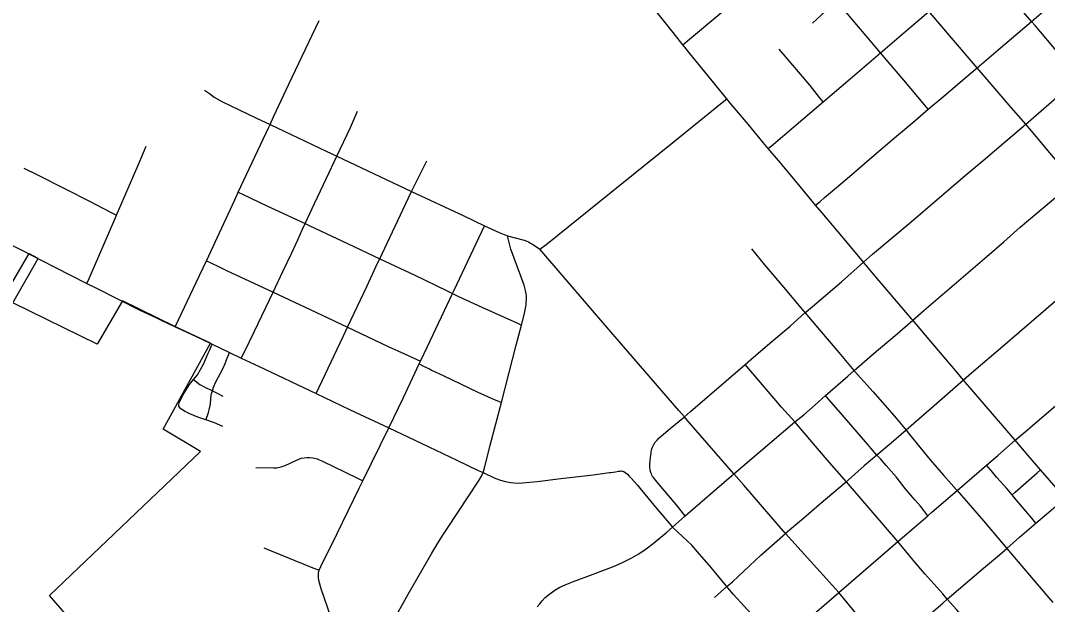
# Model space of a CAD drawing. Extents: x 1597222 to 1925846, y 496284 to 911751.
# Drawn here: x 1698562 to 1704250, y 560378 to 563610 of the extents above; entities that cross this region are included whole.
import ezdxf

# ---------------------------------------------------------------- set-up
doc = ezdxf.new("R2010")
doc.units = 0
for name, color, linetype in [('GM_X_City_Street', 7, 'Continuous'), ('GM_X_Corporation', 7, 'Continuous'), ('GM_X_County_Road', 7, 'Continuous'), ('GM_X_State_Route', 7, 'Continuous'), ('GM_X_US_Route', 7, 'Continuous')]:
    doc.layers.add(name, color=color, linetype=linetype)

msp = doc.modelspace()

# ---------------------------------------------------------------- linework, layer by layer
at = {"layer": 'GM_X_City_Street'}
for points in [[(1704161.4, 563605.5), (1704239.3, 563671.1), (1704463.8, 563862.7), (1704726.5, 564085.3), (1704845, 564186)], [(1704161.4, 563605.5), (1704043.9, 563745.1), (1703904.8, 563906.9), (1703895.6, 563918.1)], [(1702230.8, 563475.9), (1702256.5, 563497.6), (1702456.7, 563666), (1702539, 563735.5)], [(1702947.7, 563595.4), (1703044.4, 563684.7), (1703081.5, 563718.5)], [(1703324.5, 563431.5), (1703315.7, 563441.9), (1703081.5, 563718.5)], [(1703324.5, 563431.5), (1703492.9, 563575.7), (1703593, 563660.7)], [(1703860.2, 563349.2), (1703717.5, 563515), (1703600.1, 563652.3), (1703593, 563660.7)], [(1699944.1, 563034.1), (1699961.9, 563077.6), (1700046.8, 563258), (1700158, 563490.8), (1700215.2, 563609.8)], [(1703860.2, 563349.2), (1703976.5, 563448.8), (1704161.4, 563605.5)], [(1704431.4, 563294.2), (1704308.7, 563431.8), (1704181.2, 563581.9), (1704161.4, 563605.5)], [(1703007.1, 563159.8), (1702987.2, 563184.9), (1702935.8, 563250.1), (1702882.1, 563313.2), (1702828.6, 563376.6), (1702774.6, 563439.5), (1702763.5, 563451.8)], [(1703007.1, 563159.8), (1703157, 563287.6), (1703324.5, 563431.5)], [(1703589.9, 563119.6), (1703570.8, 563142), (1703454, 563279.7), (1703324.5, 563431.5)], [(1703589.9, 563119.6), (1703664.6, 563182.9), (1703827.1, 563320.7), (1703860.2, 563349.2)], [(1704129.2, 563036.6), (1704048.7, 563129.6), (1703860.2, 563349.2)], [(1704129.2, 563036.6), (1704343, 563220.8), (1704431.4, 563294.2)], [(1699581.1, 563225), (1699608.5, 563206.4), (1699633.7, 563186.3), (1699675.8, 563161.9), (1699868.3, 563069.8), (1699944.1, 563034.1)], [(1701880.3, 562698.3), (1702173.9, 562935.3), (1702456.8, 563164), (1702473.6, 563177.5)], [(1702703.7, 562901.5), (1702732.7, 562926.2), (1702845.2, 563021.7), (1703007.1, 563159.8)], [(1700314.4, 562859.2), (1700388.7, 563018.8), (1700428.8, 563108.7)], [(1702965.7, 562588.7), (1702990.1, 562609.4), (1703014.6, 562630.1), (1703081.2, 562686.6), (1703152.9, 562747.4), (1703265, 562843.2), (1703402, 562960.4), (1703514.7, 563055.5), (1703589.9, 563119.6)], [(1699767.9, 562659.8), (1699937.4, 563019.9), (1699944.1, 563034.1)], [(1699944.1, 563034.1), (1700255, 562887.8), (1700314.4, 562859.2)], [(1703231.4, 562272.5), (1703280.9, 562316.2), (1703393.8, 562411.1), (1703494.3, 562495.6), (1703793.2, 562752.3), (1703894.2, 562836.1), (1704019.6, 562942.1), (1704129.2, 563036.6)], [(1704398.9, 562719.5), (1704347.1, 562778.6), (1704251.9, 562891.8), (1704188.7, 562967.4), (1704129.2, 563036.6)], [(1699093.9, 562532.4), (1699213.7, 562809.3), (1699257.9, 562914.4)], [(1700138.8, 562486), (1700190.6, 562596.8), (1700256.7, 562738.2), (1700314.4, 562859.2)], [(1700314.4, 562859.2), (1700552.1, 562747.2), (1700727.2, 562664.8)], [(1700727.2, 562664.8), (1700812.6, 562834.4)], [(1698578.9, 562793.1), (1698652.5, 562757.8), (1698812.5, 562676.6), (1698943.5, 562610.1), (1699059.4, 562550.3), (1699093.9, 562532.4)], [(1701437.3, 562345.1), (1701481.4, 562376.4), (1701880.3, 562698.3)], [(1703503.6, 561952.2), (1703565.5, 562005.9), (1703914.6, 562303.8), (1704007.9, 562385.6), (1704099.5, 562465.7), (1704398.9, 562719.5)], [(1699591, 562280.7), (1699748.5, 562618.5), (1699767.9, 562659.8)], [(1699767.9, 562659.8), (1699791.8, 562648.5), (1699925.8, 562585.3), (1700138.8, 562486)], [(1700551.2, 562291.9), (1700591.9, 562378.9), (1700725.4, 562661), (1700727.2, 562664.8)], [(1700727.2, 562664.8), (1701013.2, 562530.3), (1701132.1, 562474.6)], [(1698929.6, 562155.4), (1698941.3, 562182.2), (1699084.5, 562510.5), (1699093.9, 562532.4)], [(1699961.7, 562106.6), (1700014.8, 562220.5), (1700063.5, 562324.7), (1700097.2, 562397), (1700124.1, 562454.6), (1700138.8, 562486)], [(1700138.8, 562486), (1700164.4, 562474), (1700372.8, 562375.7), (1700551.2, 562291.9)], [(1700955.1, 562099.9), (1700963.5, 562117.5), (1701132.1, 562474.6)], [(1701132.1, 562474.6), (1701213.5, 562436.4), (1701258.6, 562418)], [(1701336.3, 561924.8), (1701351.2, 561981.8), (1701355, 561999.2), (1701359, 562019), (1701360.1, 562026), (1701361.7, 562038.7), (1701362.6, 562050), (1701363.8, 562066.8), (1701363.9, 562074.3), (1701363.5, 562083), (1701361.8, 562098.7), (1701358.1, 562115.9), (1701351, 562145.6), (1701277.5, 562345), (1701258.6, 562418)], [(1701258.6, 562418), (1701351.9, 562394.2), (1701366.1, 562389), (1701374.8, 562384.9), (1701383.4, 562380.6), (1701392.9, 562375), (1701402.6, 562369), (1701437.3, 562345.1)], [(1698608.3, 562318.8), (1698751.7, 562245.7), (1698929.6, 562155.4)], [(1700372.9, 561912.9), (1700481.6, 562142.1), (1700539.6, 562266.9), (1700551.2, 562291.9)], [(1700551.2, 562291.9), (1700744.9, 562201), (1700920.4, 562116.5), (1700955.1, 562099.9)], [(1702238.6, 561416.8), (1702208.6, 561450.9), (1701831.4, 561887.1), (1701437.3, 562345.1)], [(1702908.2, 561993.5), (1702894.9, 562009.2), (1702790.3, 562134.1), (1702684.6, 562258.3), (1702612.3, 562346.6)], [(1699417.9, 561915.7), (1699435.9, 561953.4), (1699534.5, 562159.6), (1699591, 562280.7)], [(1699591, 562280.7), (1699615.8, 562268.6), (1699661.8, 562246.2), (1699702.6, 562226.4), (1699853.9, 562156.5), (1699961.7, 562106.6)], [(1702908.2, 561993.5), (1702913.1, 561997.5), (1702971.7, 562046.9), (1703109.4, 562163.9), (1703231.4, 562272.5)], [(1698929.6, 562155.4), (1698985.2, 562127.1), (1699219.2, 562009.7), (1699318.5, 561962.9)], [(1699784.5, 561742.1), (1699799.6, 561773.1), (1699857, 561891.2), (1699961.7, 562106.6)], [(1699961.7, 562106.6), (1700196.7, 561996.6), (1700372.9, 561912.9)], [(1700776.8, 561725.1), (1700815.6, 561806.1), (1700955.1, 562099.9)], [(1700955.1, 562099.9), (1700983.4, 562085.5), (1701116.7, 562024), (1701311.3, 561936.1), (1701336.3, 561924.8)], [(1702575.3, 561706.7), (1702622.3, 561746.5), (1702722.9, 561833.1), (1702823.8, 561919.3), (1702908.2, 561993.5)], [(1703178.8, 561673), (1703095.4, 561773.3), (1702989.4, 561897.4), (1702908.2, 561993.5)], [(1703178.8, 561673), (1703279.6, 561760.5), (1703417.1, 561877), (1703503.6, 561952.2)], [(1700198.8, 561545.7), (1700215.9, 561581.4), (1700348.7, 561861.7), (1700372.9, 561912.9)], [(1700372.9, 561912.9), (1700597.9, 561806), (1700688.4, 561764.7), (1700776.8, 561725.1)], [(1701225.8, 561496.4), (1701307.3, 561813.1), (1701336.3, 561924.8)], [(1699577.1, 561840.8), (1699604.1, 561828.1), (1699623.7, 561818.8)], [(1699519.9, 561623.2), (1699531, 561635.9), (1699541.1, 561649.3), (1699558.8, 561677.8), (1699574.2, 561707.5), (1699600.4, 561769.3), (1699607.6, 561784.5), (1699623.7, 561818.8)], [(1699623.7, 561818.8), (1699718.3, 561773.6)], [(1699624.7, 561560.5), (1699631.1, 561581.2), (1699643.8, 561610.8), (1699681.2, 561682.1), (1699694.9, 561711.3), (1699706.2, 561741.5), (1699718.3, 561773.6)], [(1699718.3, 561773.6), (1699784.5, 561742.1)], [(1699784.5, 561742.1), (1699879.4, 561696.8), (1700198.8, 561545.7)], [(1700769.5, 561709.2), (1700776.8, 561725.1)], [(1700601.2, 561355.6), (1700683.1, 561523.5), (1700769.5, 561709.2)], [(1700769.5, 561709.2), (1700793.4, 561697.7), (1700814.5, 561687.5), (1700826.6, 561681.7), (1700838.4, 561675.9), (1700902.3, 561645.1), (1701095.3, 561553), (1701185.3, 561512.5), (1701200.6, 561506.5), (1701225.8, 561496.4)], [(1702238.6, 561416.8), (1702273.5, 561445.6), (1702470.6, 561616.2), (1702575.3, 561706.7)], [(1702849.9, 561388.6), (1702776.4, 561470.9), (1702575.3, 561706.7)], [(1703020.8, 561534.1), (1703143.4, 561642.3), (1703178.8, 561673)], [(1703178.8, 561673), (1703181.1, 561670.4), (1703283.7, 561554.8), (1703411.7, 561408.5), (1703466.9, 561342.9)], [(1699438.2, 561476), (1699439.2, 561486.8), (1699441.1, 561494.9), (1699446.8, 561509.3), (1699461.3, 561537), (1699494.3, 561590.4), (1699504.5, 561604.4), (1699519.9, 561623.2)], [(1699519.9, 561623.2), (1699554.4, 561596.5), (1699581.9, 561580.7), (1699624.7, 561560.5)], [(1699587.1, 561400.2), (1699596.7, 561424.9), (1699602.6, 561440.1), (1699607.1, 561455.5), (1699613.4, 561486.9), (1699615.6, 561519), (1699618.1, 561534.9), (1699621.6, 561550.6), (1699624.7, 561560.5)], [(1699624.7, 561560.5), (1699653.8, 561546.8), (1699681.8, 561531.7)], [(1700198.8, 561545.7), (1700384, 561458.2), (1700601.2, 561355.6)], [(1701123.3, 561108.8), (1701131.3, 561132.5), (1701163.8, 561259), (1701225.8, 561496.4)], [(1702849.9, 561388.6), (1702899.8, 561427.4), (1702962.6, 561482.8), (1703020.8, 561534.1)], [(1703305.6, 561205.2), (1703274.2, 561240.9), (1703254.4, 561263.7), (1703090.4, 561452.9), (1703037.9, 561514.2), (1703020.8, 561534.1)], [(1699587.1, 561400.2), (1699543.9, 561415.3), (1699498.5, 561433.8), (1699469.3, 561448.5), (1699455.3, 561456.8), (1699449, 561461.9), (1699442.1, 561469.8), (1699438.2, 561476)], [(1699681.8, 561363.5), (1699636.6, 561382.8), (1699587.1, 561400.2)], [(1702243.9, 560868.9), (1702241.7, 560871.5), (1702193, 560931), (1702087.3, 561055.1), (1702067.5, 561080.6), (1702063, 561087.3), (1702059.2, 561093.9), (1702055.7, 561101), (1702053, 561107.9), (1702050.8, 561114.6), (1702049.6, 561122.6), (1702047.8, 561137.6), (1702047.8, 561156), (1702049, 561173.8), (1702050.2, 561191.7), (1702052, 561203.6), (1702053.8, 561218.8), (1702057.2, 561234.2), (1702062, 561249.2), (1702068.6, 561263.4), (1702077, 561276.4), (1702087.2, 561288.4), (1702098.6, 561299.6), (1702160.3, 561352.4), (1702238.6, 561416.8)], [(1702512.8, 561101.1), (1702254.8, 561398.2), (1702238.6, 561416.8)], [(1702512.8, 561101.1), (1702712.7, 561271.4), (1702849.9, 561388.6)], [(1703135.9, 561056.6), (1703030.5, 561178.9), (1702934.2, 561290.9), (1702849.9, 561388.6)], [(1700457.8, 561062.6), (1700601.2, 561355.6)], [(1700601.2, 561355.6), (1700784.9, 561269), (1700977.5, 561176.8), (1701095.6, 561119.5), (1701123.3, 561108.8)], [(1703466.9, 561342.9), (1703485.5, 561319.8), (1703600.2, 561178.1), (1703674.9, 561094.2), (1703744.6, 561015.4), (1703749.9, 561009.5)], [(1704211.3, 561123.9), (1704142.8, 561202.8), (1704071.7, 561286.9)], [(1699865.5, 561135.7), (1699963.6, 561133.6), (1699972.2, 561133.9), (1699980.7, 561135), (1699995.9, 561138.1), (1700011.4, 561142.7), (1700027, 561148), (1700086.3, 561175.6), (1700116.5, 561187.6), (1700132, 561190.7), (1700148.8, 561192.2), (1700163.6, 561191.7), (1700181.3, 561189.9), (1700190.5, 561187.9), (1700204.5, 561183.6), (1700215.3, 561179.4), (1700234.4, 561170.5), (1700359.8, 561110.8), (1700432, 561075.3), (1700457.8, 561062.6)], [(1703586.9, 560869.5), (1703565.6, 560897.5), (1703546.1, 560923.1), (1703515.5, 560957.4), (1703482.7, 560995.6), (1703462, 561019.4), (1703411, 561084.1), (1703357.2, 561146.7), (1703324.5, 561183.8), (1703305.6, 561205.2)], [(1700579.9, 560210.9), (1700588.7, 560226), (1700598.8, 560240.8), (1700618.9, 560273.4), (1700709, 560435.3), (1700839.4, 560662.3), (1700866.8, 560708.1), (1700897.6, 560756.2), (1700926.3, 560801), (1701098.1, 561059.9), (1701114.3, 561087.7), (1701123.3, 561108.8)], [(1701123.3, 561108.8), (1701185.1, 561079), (1701215.4, 561067.3), (1701246.4, 561058.1), (1701278.1, 561052.4), (1701310.4, 561050), (1701342.8, 561050.6), (1701424.1, 561059), (1701554.5, 561075), (1701733.8, 561096.6), (1701824.8, 561108.3)], [(1701824.8, 561108.3), (1701831.3, 561109.1), (1701856.9, 561113.2), (1701873.2, 561115.8), (1701880.5, 561116.9), (1701885, 561117.3), (1701892.5, 561116.9)], [(1701892.5, 561116.9), (1701897.6, 561115.8), (1701903, 561113.5), (1701910.6, 561108.5), (1701922.9, 561098.9), (1701931, 561090.7), (1701945.3, 561076.2), (1701977.3, 561039.8), (1702070.3, 560927.5), (1702144.1, 560840.9), (1702173.2, 560806.9)], [(1702243.9, 560868.9), (1702500.3, 561090.5), (1702512.8, 561101.1)], [(1702799.3, 560770.6), (1702567.4, 561038.6), (1702512.8, 561101.1)], [(1704054.2, 560985.1), (1704024.4, 561019.3), (1703970.2, 561081.4), (1703937.9, 561119.2), (1703912.6, 561148.9)], [(1704054.2, 560985.1), (1704070.9, 561000), (1704131.5, 561053.9), (1704192.5, 561107.3), (1704211.3, 561123.9)], [(1704348.3, 560966.2), (1704211.3, 561123.9)], [(1700216.4, 560568.1), (1700224.5, 560588.5), (1700314.8, 560771.6), (1700437.9, 561022), (1700457.8, 561062.6)], [(1703420.9, 560726), (1703135.9, 561056.6)], [(1703749.9, 561009.5), (1703894.7, 560841.3), (1704024.7, 560688.5)], [(1704186.1, 560828.7), (1704164.1, 560855.3), (1704132.5, 560893.4), (1704068, 560969.3), (1704054.2, 560985.1)], [(1704186.1, 560828.7), (1704306.8, 560931.1), (1704348.3, 560966.2)], [(1702173.2, 560806.9), (1702239.8, 560865), (1702243.9, 560868.9)], [(1704024.7, 560688.5), (1704094.2, 560750.3), (1704186.1, 560828.7)], [(1701424.1, 560365.6), (1701437.3, 560381.8), (1701451.5, 560398.1), (1701467.8, 560415.9), (1701493, 560437.6), (1701520.2, 560456.8), (1701549, 560473.2), (1701578.8, 560487.4), (1701624.6, 560506.1), (1701732.9, 560545.8), (1701855.4, 560592.7), (1701900, 560612.2), (1701944.3, 560633.6), (1701986.6, 560658.1), (1702027.2, 560685.3), (1702065.9, 560715.2), (1702140.9, 560778.7), (1702173.2, 560806.9)], [(1702473.4, 560477.3), (1702386.2, 560583), (1702312.1, 560669.9), (1702279.5, 560706.3), (1702256.4, 560729.2), (1702173.2, 560806.9)], [(1702473.4, 560477.3), (1702504.5, 560504.3), (1702662, 560650.6), (1702799.3, 560770.6)], [(1703695.2, 560407.3), (1703669.8, 560436.2), (1703570.3, 560548.1), (1703505.5, 560624.2), (1703420.9, 560726)], [(1699908.7, 560690.8), (1700171, 560585.4), (1700216.4, 560568.1)], [(1703695.2, 560407.3), (1703820.5, 560515), (1703895.5, 560578.8), (1703983.5, 560652.3), (1704024.7, 560688.5)], [(1704024.7, 560688.5), (1704181.4, 560504.3), (1704280.5, 560389.2)], [(1700320.5, 560218.3), (1700314, 560225.8), (1700308, 560235.2), (1700302.3, 560246.3), (1700298, 560257.3), (1700290.3, 560281.1), (1700263.9, 560357.8), (1700226.1, 560464.8), (1700214.3, 560511.3), (1700212, 560526.7), (1700211.4, 560533.9), (1700211.4, 560542.5), (1700212, 560551), (1700216.4, 560568.1)], [(1702404.9, 560417.5), (1702473.4, 560477.3)], [(1702761.2, 560158.1), (1702730.9, 560191.7), (1702654.6, 560276.6), (1702588.5, 560348.6), (1702511.1, 560432.5), (1702479.6, 560469.8), (1702473.4, 560477.3)], [(1703357.2, 560113.9), (1703345.8, 560132), (1703316.9, 560172.5), (1703093.8, 560444.5)], [(1703357.2, 560113.9), (1703569.5, 560299.3), (1703669.8, 560385.5), (1703695.2, 560407.3)], [(1704219.2, 559807.7), (1704216.6, 559810.7), (1704033.9, 560021.1), (1703926.3, 560144.6), (1703785.8, 560304.9), (1703745.7, 560349.4), (1703695.2, 560407.3)]]:
    msp.add_lwpolyline(points, dxfattribs=at)
at = {"layer": 'GM_X_Corporation'}
msp.add_lwpolyline([(1698486.7, 557093.3), (1699411.9, 557730.2), (1699614.9, 557462.5), (1699742.4, 557559.2), (1699539.2, 557827.1), (1699907.1, 558079.7), (1699584, 559086.3), (1699626.3, 559095.4), (1699621, 559123.6), (1699523.2, 559102.8), (1699528.3, 559074.2), (1699504.4, 559069), (1699389.6, 559659.1), (1698722, 560427), (1699558.6, 561224.9), (1699352, 561349.2), (1699614.1, 561824.6), (1699416.9, 561917.6), (1699126.2, 562059.4), (1698985.2, 561818.7), (1698519.4, 562047), (1698660.1, 562293.3), (1698606.8, 562320.5), (1698463.1, 562073.2)], dxfattribs=at)
at = {"layer": 'GM_X_County_Road'}
for points in [[(1698471.9, 562386.3), (1698586.7, 562329.5), (1698608.3, 562318.8)], [(1699318.5, 561962.9), (1699340.7, 561952.4), (1699417.9, 561915.7)], [(1699417.9, 561915.7), (1699455.4, 561897.8), (1699561.8, 561847.7), (1699577.1, 561840.8)]]:
    msp.add_lwpolyline(points, dxfattribs=at)
at = {"layer": 'GM_X_State_Route'}
for points in [[(1702240.8, 563463.7), (1702230.8, 563475.9), (1702176, 563543.1), (1702014, 563749.5), (1702002.5, 563764), (1701912.6, 563878.4), (1701814.5, 564010), (1701783.6, 564052.6), (1701689.5, 564182.4), (1701686.3, 564187), (1701570.1, 564351.8), (1701538.2, 564396.5), (1701449.6, 564515), (1701351.4, 564653.5)], [(1704071.7, 561286.9), (1703899.2, 561486.1), (1703785.5, 561619.7), (1703751.4, 561659.7), (1703614.6, 561821.3), (1703503.6, 561952.2), (1703499.2, 561957.3), (1703286.7, 562207), (1703231.4, 562272.5), (1703149.3, 562370), (1703001.4, 562545.6), (1702965.7, 562588.7), (1702855.1, 562722.3), (1702760.1, 562834.9), (1702703.7, 562901.5), (1702675.3, 562935.1), (1702592, 563036.1), (1702496.8, 563148.8), (1702473.6, 563177.5), (1702352.3, 563327.2), (1702269.4, 563428.7), (1702240.8, 563463.7)]]:
    msp.add_lwpolyline(points, dxfattribs=at)
at = {"layer": 'GM_X_US_Route'}
for points in [[(1705983.7, 563497.9), (1705910.6, 563435.7), (1705835.3, 563372.7), (1705723.3, 563276.6), (1705664.9, 563226.6), (1705474.4, 563063.3), (1705355.8, 562962.5), (1704986, 562648), (1704887.7, 562564.4), (1704681.7, 562389.1), (1704638.1, 562352), (1704240, 562010.6), (1704016.5, 561818), (1703830, 561658), (1703785.5, 561619.7)], [(1704071.7, 561286.9), (1704115.1, 561324.1), (1704486.5, 561641.3), (1704547.2, 561695.9), (1704580.8, 561730.7), (1704614, 561768.7), (1704650.8, 561812.8)], [(1703785.5, 561619.7), (1703606.9, 561465), (1703466.9, 561342.9), (1703384.4, 561271.4), (1703305.6, 561205.2), (1703233.8, 561144.9), (1703148.5, 561067.9), (1703135.9, 561056.6), (1702985.1, 560929.4), (1702900.3, 560855.2), (1702799.3, 560770.6)], [(1703093.8, 560444.5), (1703420.9, 560726), (1703510.4, 560802.7), (1703586.9, 560869.5), (1703610.2, 560889.8), (1703749.9, 561009.5), (1703912.6, 561148.9), (1703974.8, 561202.2), (1704071.7, 561286.9)], [(1702799.3, 560770.6), (1703093.8, 560444.5)], [(1702753.2, 560151.2), (1702761.2, 560158.1), (1702850.2, 560234.7), (1703093.8, 560444.5)]]:
    msp.add_lwpolyline(points, dxfattribs=at)

doc.saveas('drawing.dxf')
